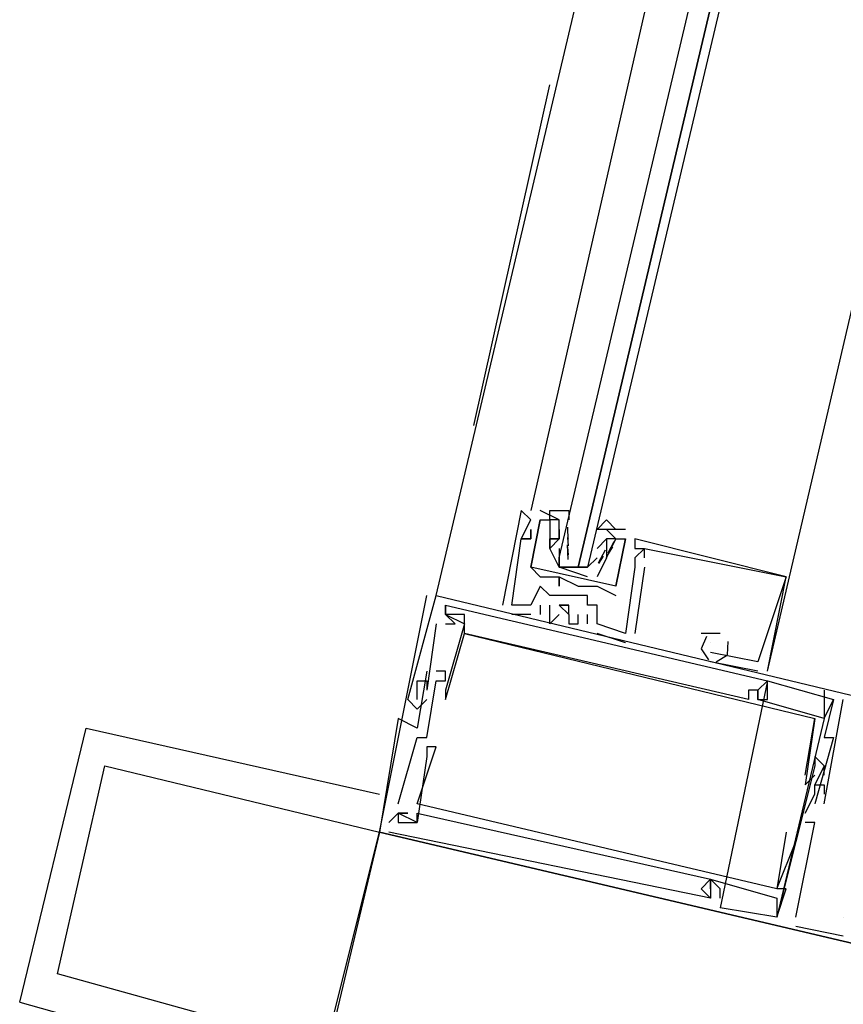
# Model space of a CAD drawing. Header units: feet. Extents: x -79 to 198, y -22 to 181.
# Tile 271 of 318: x 123.89 to 125.05, y 126.6 to 127.99. Entities that reach past the tile are written whole.
import ezdxf

# ---------------------------------------------------------------- set-up
doc = ezdxf.new("R2010")
doc.units = ezdxf.units.FT
doc.layers.add('A-LINEA', color=7, linetype='CONTINUOUS')
doc.layers.add('A-MURO-CONCRETO', color=8, linetype='CONTINUOUS')

msp = doc.modelspace()

# ---------------------------------------------------------------- linework, layer by layer
at = {"layer": 'A-LINEA'}
for p, q in [((124.48, 127.1778), (126.1067, 134.0711)), ((124.9867, 128.9378), (124.6133, 127.2978)), ((124.5333, 127.4178), (124.64, 127.8978)), ((124.6, 127.2978), (124.6, 127.2978)), ((124.6, 127.2978), (124.6, 127.2978)), ((124.6, 127.2978), (124.6, 127.2978)), ((124.6533, 127.2844), (124.6267, 127.2978)), ((124.6267, 127.2978), (124.6267, 127.2978)), ((124.6533, 127.2844), (124.6267, 127.2978)), ((124.6267, 127.2978), (124.6267, 127.2978)), ((124.6133, 127.2844), (124.6133, 127.2844)), ((124.6133, 127.2844), (124.6133, 127.2844)), ((124.6133, 127.2844), (124.6133, 127.2844)), ((124.6267, 127.2844), (124.6267, 127.2844)), ((124.6267, 127.2844), (124.6267, 127.2844)), ((124.6267, 127.2844), (124.6267, 127.2844)), ((124.6267, 127.2844), (124.6267, 127.2844)), ((124.64, 127.2844), (124.64, 127.2844)), ((124.64, 127.2844), (124.64, 127.2844)), ((124.6533, 127.2844), (124.6533, 127.2844)), ((124.6533, 127.2844), (124.6533, 127.2844)), ((124.6659, 127.256), (124.6656, 127.2743)), ((124.6133, 127.2711), (124.6133, 127.2711)), ((124.6133, 127.2711), (124.6133, 127.2711)), ((124.6133, 127.2711), (124.6133, 127.2711)), ((124.6533, 127.2711), (124.6533, 127.2711)), ((124.6533, 127.2711), (124.6533, 127.2578)), ((124.6533, 127.2711), (124.6533, 127.2711)), ((124.6665, 127.248), (124.6655, 127.2599)), ((124.7467, 127.2711), (124.72, 127.2711)), ((124.72, 127.2711), (124.72, 127.2711)), ((124.7467, 127.2711), (124.72, 127.2711)), ((124.72, 127.2711), (124.72, 127.2711)), ((124.7467, 127.2711), (124.7467, 127.2711)), ((124.7467, 127.2711), (124.7467, 127.2711)), ((124.6, 127.2578), (124.6, 127.2578)), ((124.6, 127.2578), (124.6, 127.2578)), ((124.6, 127.2578), (124.6, 127.2578)), ((124.6, 127.2578), (124.6, 127.2578)), ((124.6, 127.2578), (124.6, 127.2578)), ((124.6, 127.2578), (124.6, 127.2578)), ((124.6133, 127.2578), (124.6133, 127.2578)), ((124.6133, 127.2578), (124.6133, 127.2578)), ((124.6133, 127.2578), (124.6133, 127.2578)), ((124.6133, 127.2578), (124.6133, 127.2578)), ((124.6133, 127.2578), (124.6133, 127.2578)), ((124.6133, 127.2578), (124.6133, 127.2578)), ((124.64, 127.2578), (124.64, 127.2578)), ((124.64, 127.2578), (124.64, 127.2578)), ((124.64, 127.2578), (124.64, 127.2578)), ((124.64, 127.2578), (124.64, 127.2578)), ((124.64, 127.2578), (124.64, 127.2578)), ((124.64, 127.2578), (124.64, 127.2578)), ((124.6533, 127.2578), (124.6533, 127.2578)), ((124.6533, 127.2578), (124.6533, 127.2578)), ((124.6533, 127.2578), (124.6533, 127.2578)), ((124.6533, 127.2578), (124.6533, 127.2578)), ((124.6658, 127.2289), (124.6652, 127.2493)), ((124.6665, 127.2347), (124.6655, 127.2465)), ((124.6667, 127.2578), (124.6667, 127.2578)), ((124.7067, 127.2444), (124.72, 127.2578)), ((124.72, 127.2578), (124.72, 127.2578)), ((124.72, 127.2578), (124.72, 127.2578)), ((124.7303, 127.2537), (124.7218, 127.2374)), ((124.7285, 127.2467), (124.7223, 127.2365)), ((124.7333, 127.1911), (124.7467, 127.2578)), ((124.7333, 127.2578), (124.7333, 127.2578)), ((124.7333, 127.1911), (124.7467, 127.2578)), ((124.7333, 127.2578), (124.7333, 127.2578)), ((124.7467, 127.2578), (124.7467, 127.2578)), ((124.7467, 127.2578), (124.7467, 127.2578)), ((124.7467, 127.2578), (124.7467, 127.2578)), ((124.7467, 127.2578), (124.7467, 127.2578)), ((124.76, 127.2578), (124.76, 127.2578)), ((124.76, 127.2578), (124.76, 127.2578)), ((124.76, 127.2578), (124.76, 127.2578)), ((124.64, 127.2444), (124.64, 127.2444)), ((124.64, 127.2444), (124.64, 127.2444)), ((124.64, 127.2444), (124.64, 127.2444)), ((124.64, 127.2444), (124.64, 127.2444)), ((124.6533, 127.2444), (124.6533, 127.2444)), ((124.7067, 127.2444), (124.7067, 127.2444)), ((124.7067, 127.2311), (124.7067, 127.2311)), ((124.718, 127.2416), (124.7084, 127.2236)), ((124.7151, 127.2333), (124.7089, 127.2232)), ((124.72, 127.2444), (124.72, 127.2444)), ((124.72, 127.2444), (124.72, 127.2444)), ((124.72, 127.2311), (124.72, 127.2311)), ((124.72, 127.2311), (124.72, 127.2311)), ((124.76, 127.2444), (124.76, 127.2444)), ((124.76, 127.2444), (124.76, 127.2444)), ((124.76, 127.2444), (124.76, 127.2444)), ((124.76, 127.2311), (124.76, 127.2311)), ((124.76, 127.2311), (124.76, 127.2311)), ((124.76, 127.2311), (124.76, 127.2311)), ((124.7733, 127.2444), (124.7733, 127.2444)), ((124.7733, 127.2444), (124.7733, 127.2444)), ((124.7733, 127.2444), (124.7733, 127.2444)), ((124.7733, 127.2444), (124.7733, 127.2444)), ((124.7733, 127.2444), (124.7733, 127.2444)), ((124.7733, 127.2444), (124.7733, 127.2444)), ((124.7733, 127.2311), (124.7733, 127.2311)), ((124.7733, 127.2311), (124.7733, 127.2311)), ((124.7733, 127.2311), (124.7733, 127.2311)), ((124.6133, 127.2178), (124.6133, 127.2178)), ((124.6133, 127.2178), (124.6133, 127.2178)), ((124.6133, 127.2178), (124.6133, 127.2178)), ((124.6133, 127.2178), (124.6133, 127.2178)), ((124.6667, 127.2178), (124.68, 127.2178)), ((124.6933, 127.2178), (124.6933, 127.2178)), ((124.7733, 127.2178), (124.76, 127.1244)), ((124.76, 127.2178), (124.76, 127.2178)), ((124.76, 127.2178), (124.76, 127.2178)), ((124.7733, 127.2178), (124.76, 127.1244)), ((124.76, 127.2178), (124.76, 127.2178)), ((124.76, 127.2178), (124.76, 127.2178)), ((124.7733, 127.2178), (124.76, 127.1244)), ((124.76, 127.2178), (124.76, 127.2178)), ((124.76, 127.2178), (124.76, 127.2178)), ((124.7733, 127.2178), (124.7733, 127.2178)), ((124.7733, 127.2178), (124.7733, 127.2178)), ((124.7733, 127.2178), (124.7733, 127.2178)), ((124.6267, 127.2044), (124.6267, 127.2044)), ((124.6267, 127.2044), (124.6267, 127.2044)), ((124.6533, 127.2044), (124.6533, 127.2044)), ((124.6533, 127.2044), (124.6533, 127.2044)), ((124.6533, 127.2044), (124.6533, 127.2044)), ((124.6533, 127.2044), (124.6533, 127.2044)), ((124.9733, 127.2044), (124.9733, 127.2044)), ((124.9733, 127.2044), (124.9733, 127.2044)), ((124.9733, 127.2044), (124.9733, 127.2044)), ((124.9733, 127.2044), (124.9733, 127.2044)), ((124.9733, 127.2044), (124.9733, 127.2044)), ((124.9733, 127.2044), (124.9733, 127.2044)), ((124.6267, 127.1911), (124.6267, 127.1911)), ((124.6267, 127.1911), (124.6267, 127.1911)), ((124.6267, 127.1911), (124.6267, 127.1911)), ((124.6533, 127.1911), (124.6533, 127.1911)), ((124.6533, 127.1911), (124.6533, 127.1911)), ((124.68, 127.1911), (124.68, 127.1911)), ((124.68, 127.1911), (124.68, 127.1911)), ((124.6933, 127.1911), (124.6933, 127.1911)), ((124.6933, 127.1911), (124.6933, 127.1911)), ((124.7067, 127.1911), (124.7067, 127.1911)), ((124.7067, 127.1911), (124.7067, 127.1911)), ((124.7333, 127.1911), (124.7333, 127.1911)), ((124.7333, 127.1911), (124.7333, 127.1911)), ((124.4, 126.8444), (124.4667, 127.1778)), ((124.48, 127.1778), (124.48, 127.1778)), ((124.48, 127.1778), (124.48, 127.1778)), ((124.48, 127.1778), (124.48, 127.1778)), ((124.64, 127.1778), (124.64, 127.1778)), ((124.64, 127.1778), (124.64, 127.1778)), ((124.64, 127.1778), (124.64, 127.1778)), ((124.6667, 127.1778), (124.6667, 127.1778)), ((124.6667, 127.1778), (124.6667, 127.1778)), ((124.6667, 127.1778), (124.6667, 127.1778)), ((124.6933, 127.1778), (124.6933, 127.1778)), ((124.6933, 127.1778), (124.6933, 127.1778)), ((124.6933, 127.1778), (124.6933, 127.1778)), ((124.7333, 127.1778), (124.7333, 127.1778)), ((124.7333, 127.1778), (124.7333, 127.1778)), ((124.4933, 127.1644), (124.4933, 127.1644)), ((124.4933, 127.1644), (124.4933, 127.1644)), ((124.4933, 127.1644), (124.4933, 127.1644)), ((124.5733, 127.1644), (124.5733, 127.1644)), ((124.5733, 127.1644), (124.5733, 127.1644)), ((124.5733, 127.1644), (124.5733, 127.1644)), ((124.5867, 127.1644), (124.5867, 127.1644)), ((124.5867, 127.1644), (124.5867, 127.1644)), ((124.5867, 127.1644), (124.5867, 127.1644)), ((124.5867, 127.1644), (124.5867, 127.1644)), ((124.5867, 127.1644), (124.5867, 127.1644)), ((124.5867, 127.1644), (124.5867, 127.1644)), ((124.6133, 127.1644), (124.6133, 127.1644)), ((124.6133, 127.1644), (124.6133, 127.1644)), ((124.6133, 127.1644), (124.6133, 127.1644)), ((124.6267, 127.1644), (124.6267, 127.1511)), ((124.6267, 127.1644), (124.6267, 127.1644)), ((124.6267, 127.1644), (124.6267, 127.1511)), ((124.6267, 127.1644), (124.6267, 127.1644)), ((124.6267, 127.1644), (124.6267, 127.1511)), ((124.6267, 127.1644), (124.6267, 127.1644)), ((124.64, 127.1644), (124.64, 127.1644)), ((124.64, 127.1644), (124.64, 127.1644)), ((124.64, 127.1644), (124.64, 127.1644)), ((124.6667, 127.1644), (124.6667, 127.1644)), ((124.6667, 127.1644), (124.6667, 127.1644)), ((124.6667, 127.1644), (124.6667, 127.1644)), ((124.6933, 127.1644), (124.6933, 127.1644)), ((124.6933, 127.1644), (124.6933, 127.1644)), ((124.6933, 127.1644), (124.6933, 127.1644)), ((124.7067, 127.1644), (124.7067, 127.1644)), ((124.7067, 127.1644), (124.7067, 127.1644)), ((124.7067, 127.1644), (124.7067, 127.1644)), ((124.4933, 127.1511), (124.4933, 127.1511)), ((124.4933, 127.1511), (124.4933, 127.1511)), ((124.4933, 127.1511), (124.4933, 127.1511)), ((124.4933, 127.1511), (124.4933, 127.1511)), ((124.4933, 127.1511), (124.4933, 127.1511)), ((124.4933, 127.1511), (124.4933, 127.1511)), ((124.4933, 127.1511), (124.4933, 127.1511)), ((124.4933, 127.1511), (124.4933, 127.1511)), ((124.4933, 127.1511), (124.4933, 127.1511)), ((124.52, 127.1511), (124.52, 127.1511)), ((124.52, 127.1511), (124.52, 127.1511)), ((124.52, 127.1511), (124.52, 127.1511)), ((124.5867, 127.1511), (124.5867, 127.1511)), ((124.5867, 127.1511), (124.5867, 127.1511)), ((124.5867, 127.1511), (124.5867, 127.1511)), ((124.6133, 127.1511), (124.6133, 127.1511)), ((124.6133, 127.1511), (124.6133, 127.1511)), ((124.6133, 127.1511), (124.6133, 127.1511)), ((124.6267, 127.1511), (124.6267, 127.1511)), ((124.6267, 127.1511), (124.6267, 127.1511)), ((124.6267, 127.1511), (124.6267, 127.1511)), ((124.6533, 127.1511), (124.6533, 127.1511)), ((124.6533, 127.1511), (124.6533, 127.1511)), ((124.6533, 127.1511), (124.6533, 127.1511)), ((124.6667, 127.1511), (124.6667, 127.1511)), ((124.6667, 127.1511), (124.6667, 127.1511)), ((124.6667, 127.1511), (124.6667, 127.1511)), ((124.68, 127.1511), (124.68, 127.1511)), ((124.68, 127.1511), (124.68, 127.1511)), ((124.68, 127.1511), (124.68, 127.1511)), ((124.6933, 127.1511), (124.6933, 127.1511)), ((124.6933, 127.1511), (124.6933, 127.1511)), ((124.6933, 127.1511), (124.6933, 127.1511)), ((124.48, 127.1378), (124.4667, 127.0444)), ((124.48, 127.1378), (124.4667, 127.0444)), ((124.48, 127.1378), (124.4667, 127.0444)), ((124.48, 127.1378), (124.48, 127.1378)), ((124.48, 127.1378), (124.48, 127.1378)), ((124.48, 127.1378), (124.48, 127.1378)), ((124.4933, 127.1378), (124.4933, 127.1378)), ((124.4933, 127.1378), (124.4933, 127.1378)), ((124.4933, 127.1378), (124.4933, 127.1378)), ((124.5067, 127.1378), (124.5067, 127.1378)), ((124.5067, 127.1378), (124.5067, 127.1378)), ((124.5067, 127.1378), (124.5067, 127.1378)), ((124.52, 127.1378), (124.52, 127.1378)), ((124.52, 127.1378), (124.52, 127.1378)), ((124.52, 127.1378), (124.52, 127.1378)), ((124.64, 127.1378), (124.64, 127.1378)), ((124.64, 127.1378), (124.64, 127.1378)), ((124.64, 127.1378), (124.64, 127.1378)), ((124.6667, 127.1378), (124.6667, 127.1378)), ((124.6667, 127.1378), (124.6667, 127.1378)), ((124.6667, 127.1378), (124.6667, 127.1378)), ((124.68, 127.1378), (124.68, 127.1378)), ((124.68, 127.1378), (124.68, 127.1378)), ((124.68, 127.1378), (124.68, 127.1378)), ((124.6933, 127.1378), (124.6933, 127.1378)), ((124.6933, 127.1378), (124.6933, 127.1378)), ((124.6933, 127.1378), (124.6933, 127.1378)), ((124.7067, 127.1378), (124.7067, 127.1378)), ((124.7067, 127.1378), (124.7067, 127.1378)), ((124.7067, 127.1378), (124.7067, 127.1378)), ((124.7067, 127.1378), (124.7067, 127.1378)), ((124.7067, 127.1378), (124.7067, 127.1378)), ((124.7067, 127.1378), (124.7067, 127.1378)), ((124.52, 127.1244), (124.52, 127.1244)), ((124.52, 127.1244), (124.52, 127.1244)), ((124.52, 127.1244), (124.52, 127.1244)), ((124.52, 127.1244), (124.52, 127.1244)), ((124.52, 127.1244), (124.52, 127.1244)), ((124.52, 127.1244), (124.52, 127.1244)), ((124.7467, 127.1111), (124.7067, 127.1244)), ((124.7067, 127.1244), (124.7067, 127.1244)), ((124.7467, 127.1111), (124.7067, 127.1244)), ((124.7067, 127.1244), (124.7067, 127.1244)), ((124.7467, 127.1111), (124.7067, 127.1244)), ((124.7067, 127.1244), (124.7067, 127.1244)), ((124.7467, 127.1244), (124.7467, 127.1244)), ((124.7467, 127.1244), (124.7467, 127.1244)), ((124.7467, 127.1244), (124.7467, 127.1244)), ((124.7467, 127.1244), (124.7467, 127.1244)), ((124.7467, 127.1244), (124.7467, 127.1244)), ((124.7467, 127.1244), (124.7467, 127.1244)), ((124.76, 127.1244), (124.76, 127.1244)), ((124.76, 127.1244), (124.76, 127.1244)), ((124.76, 127.1244), (124.76, 127.1244)), ((124.8667, 127.1244), (124.8533, 127.1244)), ((124.8533, 127.1244), (124.8533, 127.1244)), ((124.8667, 127.1244), (124.8533, 127.1244)), ((124.8533, 127.1244), (124.8533, 127.1244)), ((124.8667, 127.1244), (124.8533, 127.1244)), ((124.8533, 127.1244), (124.8533, 127.1244)), ((124.88, 127.1244), (124.8667, 127.1244)), ((124.8667, 127.1244), (124.8667, 127.1244)), ((124.88, 127.1244), (124.8667, 127.1244)), ((124.8667, 127.1244), (124.8667, 127.1244)), ((124.88, 127.1244), (124.8667, 127.1244)), ((124.8667, 127.1244), (124.8667, 127.1244)), ((124.88, 127.1244), (124.88, 127.1244)), ((124.88, 127.1244), (124.88, 127.1244)), ((124.88, 127.1244), (124.88, 127.1244)), ((124.7467, 127.1111), (124.7467, 127.1111)), ((124.7467, 127.1111), (124.7467, 127.1111)), ((124.7467, 127.1111), (124.7467, 127.1111)), ((124.8667, 127.1111), (124.8667, 127.1111)), ((124.8667, 127.1111), (124.8667, 127.1111)), ((124.8667, 127.1111), (124.8667, 127.1111)), ((124.8533, 127.0978), (124.8533, 127.0978)), ((124.8533, 127.0978), (124.8533, 127.0978)), ((124.8533, 127.0978), (124.8533, 127.0978)), ((124.8533, 127.0978), (124.8533, 127.0978)), ((124.8533, 127.0978), (124.8533, 127.0978)), ((124.8533, 127.0978), (124.8533, 127.0978)), ((124.8667, 127.0978), (124.8667, 127.0978)), ((124.8667, 127.0978), (124.8667, 127.0978)), ((124.8667, 127.0978), (124.8667, 127.0978)), ((124.8667, 127.0978), (124.8667, 127.0978)), ((124.8667, 127.0978), (124.8667, 127.0978)), ((124.8667, 127.0978), (124.8667, 127.0978)), ((124.9333, 127.0711), (124.8667, 127.0844)), ((124.8667, 127.0844), (124.8667, 127.0844)), ((124.9333, 127.0711), (124.8667, 127.0844)), ((124.8667, 127.0844), (124.8667, 127.0844)), ((124.9333, 127.0711), (124.8667, 127.0844)), ((124.8667, 127.0844), (124.8667, 127.0844)), ((124.9333, 127.0844), (124.9333, 127.0844)), ((124.9333, 127.0844), (124.9333, 127.0844)), ((124.9333, 127.0844), (124.9333, 127.0844)), ((124.4667, 127.0711), (124.4667, 127.0711)), ((124.4667, 127.0711), (124.4667, 127.0711)), ((124.4667, 127.0711), (124.4667, 127.0711)), ((124.48, 127.0711), (124.48, 127.0711)), ((124.48, 127.0711), (124.48, 127.0711)), ((124.48, 127.0711), (124.48, 127.0711)), ((124.4933, 127.0711), (124.4933, 127.0711)), ((124.4933, 127.0711), (124.4933, 127.0711)), ((124.4933, 127.0711), (124.4933, 127.0711)), ((124.9333, 127.0711), (124.9333, 127.0711)), ((124.9333, 127.0711), (124.9333, 127.0711)), ((124.9333, 127.0711), (124.9333, 127.0711)), ((124.9467, 127.0711), (124.9467, 127.0711)), ((124.9467, 127.0711), (124.9467, 127.0711)), ((124.9467, 127.0711), (124.9467, 127.0711)), ((124.4533, 127.0578), (124.4533, 127.0578)), ((124.4533, 127.0578), (124.4533, 127.0578)), ((124.4533, 127.0578), (124.4533, 127.0578)), ((124.4667, 127.0578), (124.4667, 127.0578)), ((124.4667, 127.0578), (124.4667, 127.0578)), ((124.4667, 127.0578), (124.4667, 127.0578)), ((124.4667, 127.0578), (124.4667, 127.0578)), ((124.4667, 127.0578), (124.4667, 127.0578)), ((124.4667, 127.0578), (124.4667, 127.0578)), ((124.48, 127.0578), (124.48, 127.0578)), ((124.48, 127.0578), (124.48, 127.0578)), ((124.48, 127.0578), (124.48, 127.0578)), ((124.4933, 127.0578), (124.4933, 127.0578)), ((124.4933, 127.0578), (124.4933, 127.0578)), ((124.4933, 127.0578), (124.4933, 127.0578)), ((124.9467, 127.0578), (124.88, 126.7378)), ((124.9467, 127.0578), (124.88, 126.7378)), ((124.9467, 127.0578), (124.88, 126.7378)), ((124.9467, 127.0578), (124.9467, 127.0578)), ((124.9467, 127.0578), (124.9467, 127.0578)), ((124.9467, 127.0578), (124.9467, 127.0578)), ((124.9467, 127.0578), (124.9467, 127.0578)), ((124.9467, 127.0578), (124.9467, 127.0578)), ((124.9467, 127.0578), (124.9467, 127.0578)), ((124.4667, 127.0444), (124.4667, 127.0444)), ((124.4667, 127.0444), (124.4667, 127.0444)), ((124.4667, 127.0444), (124.4667, 127.0444)), ((124.4933, 127.0444), (124.4933, 127.0444)), ((124.4933, 127.0444), (124.4933, 127.0444)), ((124.4933, 127.0444), (124.4933, 127.0444)), ((124.92, 127.0444), (124.92, 127.0444)), ((124.92, 127.0444), (124.92, 127.0444)), ((124.92, 127.0444), (124.92, 127.0444)), ((124.9333, 127.0444), (124.9333, 127.0444)), ((124.9333, 127.0444), (124.9333, 127.0444)), ((124.9333, 127.0444), (124.9333, 127.0444)), ((124.9333, 127.0444), (124.9333, 127.0444)), ((124.9333, 127.0444), (124.9333, 127.0444)), ((124.9333, 127.0444), (124.9333, 127.0444)), ((125.0267, 127.0444), (125.0267, 127.0311)), ((125.0267, 127.0444), (125.0267, 127.0311)), ((125.0267, 127.0444), (125.0267, 127.0311)), ((124.44, 127.0311), (124.44, 127.0311)), ((124.44, 127.0311), (124.44, 127.0311)), ((124.44, 127.0311), (124.44, 127.0311)), ((124.4533, 127.0311), (124.4533, 127.0311)), ((124.4533, 127.0311), (124.4533, 127.0311)), ((124.4533, 127.0311), (124.4533, 127.0311)), ((124.4667, 127.0311), (124.4667, 127.0311)), ((124.4667, 127.0311), (124.4667, 127.0311)), ((124.4667, 127.0311), (124.4667, 127.0311)), ((124.4933, 127.0311), (124.4933, 127.0311)), ((124.4933, 127.0311), (124.4933, 127.0311)), ((124.4933, 127.0311), (124.4933, 127.0311)), ((124.92, 127.0311), (124.92, 127.0311)), ((124.92, 127.0311), (124.92, 127.0311)), ((124.92, 127.0311), (124.92, 127.0311)), ((124.9333, 127.0311), (124.9333, 127.0311)), ((124.9333, 127.0311), (124.9333, 127.0311)), ((124.9333, 127.0311), (124.9333, 127.0311)), ((124.9333, 127.0311), (124.9333, 127.0311)), ((124.9333, 127.0311), (124.9333, 127.0311)), ((124.9333, 127.0311), (124.9333, 127.0311)), ((124.9467, 127.0311), (124.9467, 127.0311)), ((124.9467, 127.0311), (124.9467, 127.0311)), ((124.9467, 127.0311), (124.9467, 127.0311)), ((125.0267, 127.0044), (125.04, 127.0311)), ((125.0267, 127.0311), (125.0267, 127.0311)), ((125.0267, 127.0311), (125.0267, 127.0311)), ((125.0267, 126.8844), (125.0533, 127.0311)), ((125.0267, 127.0044), (125.04, 127.0311)), ((125.0267, 127.0311), (125.0267, 127.0311)), ((125.0267, 127.0311), (125.0267, 127.0311)), ((125.0267, 126.8844), (125.0533, 127.0311)), ((125.0267, 127.0044), (125.04, 127.0311)), ((125.0267, 127.0311), (125.0267, 127.0311)), ((125.0267, 127.0311), (125.0267, 127.0311)), ((125.0267, 126.8844), (125.0533, 127.0311)), ((125.04, 127.0311), (125.04, 127.0311)), ((125.04, 127.0311), (125.04, 127.0311)), ((125.04, 127.0311), (125.04, 127.0311)), ((125.04, 127.0311), (125.04, 127.0311)), ((125.04, 127.0311), (125.04, 127.0311)), ((125.04, 127.0311), (125.04, 127.0311)), ((125.0533, 127.0311), (125.0533, 127.0311)), ((125.0533, 127.0311), (125.0533, 127.0311)), ((125.0533, 127.0311), (125.0533, 127.0311)), ((124.4533, 127.0178), (124.4533, 127.0178)), ((124.4533, 127.0178), (124.4533, 127.0178)), ((124.4533, 127.0178), (124.4533, 127.0178)), ((124.4267, 127.0044), (124.4267, 127.0044)), ((124.4267, 127.0044), (124.4267, 127.0044)), ((124.4267, 127.0044), (124.4267, 127.0044)), ((125.0267, 127.0044), (124.96, 126.7244)), ((125.0267, 127.0044), (124.96, 126.7244)), ((125.0267, 127.0044), (124.96, 126.7244)), ((125, 126.9244), (125.0133, 127.0044)), ((125, 126.9244), (125.0133, 127.0044)), ((125, 126.9244), (125.0133, 127.0044)), ((125.0133, 127.0044), (125.0133, 127.0044)), ((125.0133, 127.0044), (125.0133, 127.0044)), ((125.0133, 127.0044), (125.0133, 127.0044)), ((125.0133, 127.0044), (125.0133, 127.0044)), ((125.0133, 127.0044), (125.0133, 127.0044)), ((125.0133, 127.0044), (125.0133, 127.0044)), ((125.0267, 127.0044), (125.0267, 127.0044)), ((125.0267, 127.0044), (125.0267, 127.0044)), ((125.0267, 127.0044), (125.0267, 127.0044)), ((125.0267, 127.0044), (125.0267, 127.0044)), ((125.0267, 127.0044), (125.0267, 127.0044)), ((125.0267, 127.0044), (125.0267, 127.0044)), ((123.8933, 126.6044), (123.9867, 126.9911)), ((123.9867, 126.9911), (124.4, 126.8978)), ((124.4533, 126.9911), (124.4533, 126.9911)), ((124.4533, 126.9911), (124.4533, 126.9911)), ((124.4533, 126.9911), (124.4533, 126.9911)), ((124.4533, 126.9778), (124.4533, 126.9778)), ((124.4533, 126.9778), (124.4533, 126.9778)), ((124.4533, 126.9778), (124.4533, 126.9778)), ((124.4667, 126.9778), (124.4667, 126.9778)), ((124.4667, 126.9778), (124.4667, 126.9778)), ((124.4667, 126.9778), (124.4667, 126.9778)), ((125.0267, 126.9778), (125.0267, 126.9778)), ((125.0267, 126.9778), (125.0267, 126.9778)), ((125.0267, 126.9778), (125.0267, 126.9778)), ((125.04, 126.9778), (125.04, 126.9778)), ((125.04, 126.9778), (125.04, 126.9778)), ((125.04, 126.9778), (125.04, 126.9778)), ((124.4667, 126.9644), (124.4667, 126.9644)), ((124.4667, 126.9644), (124.4667, 126.9644)), ((124.4667, 126.9644), (124.4667, 126.9644)), ((124.48, 126.9644), (124.48, 126.9644)), ((124.48, 126.9644), (124.48, 126.9644)), ((124.48, 126.9644), (124.48, 126.9644)), ((124.4667, 126.9511), (124.4667, 126.9511)), ((124.4667, 126.9511), (124.4667, 126.9511)), ((124.4667, 126.9511), (124.4667, 126.9511)), ((125.0133, 126.9511), (125.0133, 126.9511)), ((125.0133, 126.9511), (125.0133, 126.9511)), ((125.0133, 126.9511), (125.0133, 126.9511)), ((123.9467, 126.6444), (124.0133, 126.9378)), ((124.0133, 126.9378), (124.4, 126.8444)), ((125.0133, 126.9378), (125.0133, 126.9378)), ((125.0133, 126.9378), (125.0133, 126.9378)), ((125.0133, 126.9378), (125.0133, 126.9378)), ((125.0267, 126.9378), (125.0267, 126.9378)), ((125.0267, 126.9378), (125.0267, 126.9378)), ((125.0267, 126.9378), (125.0267, 126.9378)), ((125.0267, 126.9378), (125.0267, 126.9378)), ((125.0267, 126.9378), (125.0267, 126.9378)), ((125.0267, 126.9378), (125.0267, 126.9378)), ((125, 126.9244), (125, 126.9244)), ((125, 126.9244), (125, 126.9244)), ((125, 126.9244), (125, 126.9244)), ((125.0133, 126.9244), (125.0133, 126.9244)), ((125.0133, 126.9244), (125.0133, 126.9244)), ((125.0133, 126.9244), (125.0133, 126.9244)), ((125.0267, 126.9244), (125.0267, 126.9244)), ((125.0267, 126.9244), (125.0267, 126.9244)), ((125.0267, 126.9244), (125.0267, 126.9244)), ((125, 126.9111), (125, 126.9111)), ((125, 126.9111), (125, 126.9111)), ((125, 126.9111), (125, 126.9111)), ((125.0133, 126.9111), (125.0133, 126.9111)), ((125.0133, 126.9111), (125.0133, 126.9111)), ((125.0133, 126.9111), (125.0133, 126.9111)), ((125.0133, 126.9111), (125.0133, 126.9111)), ((125.0133, 126.9111), (125.0133, 126.9111)), ((125.0133, 126.9111), (125.0133, 126.9111)), ((125.0267, 126.9111), (125.0267, 126.9111)), ((125.0267, 126.9111), (125.0267, 126.9111)), ((125.0267, 126.9111), (125.0267, 126.9111)), ((124.4267, 126.8844), (124.4267, 126.8844)), ((124.4267, 126.8844), (124.4267, 126.8844)), ((124.4267, 126.8844), (124.4267, 126.8844)), ((124.4533, 126.8844), (124.4533, 126.8844)), ((124.4533, 126.8844), (124.4533, 126.8844)), ((124.4533, 126.8844), (124.4533, 126.8844)), ((124.4667, 126.8844), (124.4667, 126.8844)), ((124.4667, 126.8844), (124.4667, 126.8844)), ((124.4667, 126.8844), (124.4667, 126.8844)), ((125.0133, 126.8978), (125.0133, 126.8978)), ((125.0133, 126.8978), (125.0133, 126.8978)), ((125.0133, 126.8978), (125.0133, 126.8978)), ((125.0133, 126.8978), (125.0133, 126.8978)), ((125.0133, 126.8978), (125.0133, 126.8978)), ((125.0133, 126.8978), (125.0133, 126.8978)), ((125.0133, 126.8844), (125.0133, 126.8844)), ((125.0133, 126.8844), (125.0133, 126.8844)), ((125.0133, 126.8844), (125.0133, 126.8844)), ((125.0267, 126.8978), (125.0267, 126.8978)), ((125.0267, 126.8978), (125.0267, 126.8978)), ((125.0267, 126.8978), (125.0267, 126.8978)), ((125.0267, 126.8844), (125.0267, 126.8844)), ((125.0267, 126.8844), (125.0267, 126.8844)), ((125.0267, 126.8844), (125.0267, 126.8844)), ((124.4267, 126.8711), (124.4267, 126.8711)), ((124.4267, 126.8711), (124.4267, 126.8711)), ((124.4267, 126.8711), (124.4267, 126.8711)), ((124.4267, 126.8711), (124.4267, 126.8711)), ((124.4267, 126.8711), (124.4267, 126.8711)), ((124.4267, 126.8711), (124.4267, 126.8711)), ((124.4267, 126.8711), (124.4267, 126.8711)), ((124.4267, 126.8711), (124.4267, 126.8711)), ((124.4267, 126.8711), (124.4267, 126.8711)), ((124.44, 126.8711), (124.44, 126.8711)), ((124.44, 126.8711), (124.44, 126.8711)), ((124.44, 126.8711), (124.44, 126.8711)), ((124.4533, 126.8711), (124.4533, 126.8711)), ((124.4533, 126.8711), (124.4533, 126.8711)), ((124.4533, 126.8711), (124.4533, 126.8711)), ((125, 126.8711), (125, 126.8711)), ((125, 126.8711), (125, 126.8711)), ((125, 126.8711), (125, 126.8711)), ((124.4133, 126.8578), (124.4133, 126.8578)), ((124.4133, 126.8578), (124.4133, 126.8578)), ((124.4133, 126.8578), (124.4133, 126.8578)), ((124.4267, 126.8578), (124.4267, 126.8578)), ((124.4267, 126.8578), (124.4267, 126.8578)), ((124.4267, 126.8578), (124.4267, 126.8578)), ((124.4533, 126.8578), (124.4533, 126.8578)), ((124.4533, 126.8578), (124.4533, 126.8578)), ((124.4533, 126.8578), (124.4533, 126.8578)), ((124.4533, 126.8578), (124.4533, 126.8578)), ((124.4533, 126.8578), (124.4533, 126.8578)), ((124.4533, 126.8578), (124.4533, 126.8578)), ((125, 126.8578), (125, 126.8578)), ((125, 126.8578), (125, 126.8578)), ((125, 126.8578), (125, 126.8578)), ((125.0133, 126.8578), (125.0133, 126.8578)), ((125.0133, 126.8578), (125.0133, 126.8578)), ((125.0133, 126.8578), (125.0133, 126.8578)), ((124.4, 126.8444), (124.4, 126.8444)), ((124.4, 126.8444), (124.4, 126.8444)), ((124.4, 126.8444), (124.4, 126.8444)), ((124.4133, 126.8444), (124.4133, 126.8444)), ((124.4133, 126.8444), (124.4133, 126.8444)), ((124.4133, 126.8444), (124.4133, 126.8444)), ((124.9733, 126.8444), (124.9733, 126.8444)), ((124.9733, 126.8444), (124.9733, 126.8444)), ((124.9733, 126.8444), (124.9733, 126.8444)), ((124.9867, 126.8444), (124.9867, 126.8444)), ((124.9867, 126.8444), (124.9867, 126.8444)), ((124.9867, 126.8444), (124.9867, 126.8444)), ((124.9867, 126.8311), (124.9867, 126.8311)), ((124.9867, 126.8311), (124.9867, 126.8311)), ((124.9867, 126.8311), (124.9867, 126.8311)), ((124.8667, 126.7778), (124.8667, 126.7778)), ((124.8667, 126.7778), (124.8667, 126.7778)), ((124.8667, 126.7778), (124.8667, 126.7778)), ((124.8667, 126.7778), (124.8667, 126.7778)), ((124.8667, 126.7778), (124.8667, 126.7778)), ((124.8667, 126.7778), (124.8667, 126.7778)), ((124.8667, 126.7778), (124.8667, 126.7778)), ((124.8667, 126.7778), (124.8667, 126.7778)), ((124.8667, 126.7778), (124.8667, 126.7778)), ((124.8533, 126.7644), (124.8533, 126.7644)), ((124.8533, 126.7644), (124.8533, 126.7644)), ((124.8533, 126.7644), (124.8533, 126.7644)), ((124.8667, 126.7644), (124.8667, 126.7644)), ((124.8667, 126.7644), (124.8667, 126.7644)), ((124.8667, 126.7644), (124.8667, 126.7644)), ((124.8667, 126.7644), (124.8667, 126.7644)), ((124.8667, 126.7644), (124.8667, 126.7644)), ((124.8667, 126.7644), (124.8667, 126.7644)), ((124.88, 126.7644), (124.88, 126.7644)), ((124.88, 126.7644), (124.88, 126.7644)), ((124.88, 126.7644), (124.88, 126.7644)), ((124.96, 126.7644), (124.96, 126.7644)), ((124.96, 126.7644), (124.96, 126.7644)), ((124.96, 126.7644), (124.96, 126.7644)), ((124.96, 126.7644), (124.96, 126.7644)), ((124.96, 126.7644), (124.96, 126.7644)), ((124.96, 126.7644), (124.96, 126.7644)), ((124.9733, 126.7644), (124.9733, 126.7644)), ((124.9733, 126.7644), (124.9733, 126.7644)), ((124.9733, 126.7644), (124.9733, 126.7644)), ((124.8667, 126.7511), (124.8667, 126.7511)), ((124.8667, 126.7511), (124.8667, 126.7511)), ((124.8667, 126.7511), (124.8667, 126.7511)), ((124.8667, 126.7511), (124.8667, 126.7511)), ((124.8667, 126.7511), (124.8667, 126.7511)), ((124.8667, 126.7511), (124.8667, 126.7511)), ((124.88, 126.7511), (124.88, 126.7511)), ((124.88, 126.7511), (124.88, 126.7511)), ((124.88, 126.7511), (124.88, 126.7511)), ((124.96, 126.7511), (124.96, 126.7511)), ((124.96, 126.7511), (124.96, 126.7511)), ((124.96, 126.7511), (124.96, 126.7511)), ((124.88, 126.7378), (124.88, 126.7378)), ((124.88, 126.7378), (124.88, 126.7378)), ((124.88, 126.7378), (124.88, 126.7378)), ((124.96, 126.7244), (124.96, 126.7244)), ((124.96, 126.7244), (124.96, 126.7244)), ((124.96, 126.7244), (124.96, 126.7244)), ((124.96, 126.7244), (124.96, 126.7244)), ((124.96, 126.7244), (124.96, 126.7244)), ((124.96, 126.7244), (124.96, 126.7244)), ((124.9867, 126.7244), (124.9867, 126.7244)), ((124.9867, 126.7244), (124.9867, 126.7244)), ((124.9867, 126.7244), (124.9867, 126.7244)), ((125.0533, 126.7244), (125.0533, 126.7244)), ((125.0533, 126.7244), (125.0533, 126.7244)), ((125.0533, 126.7244), (125.0533, 126.7244)), ((125.0533, 126.6978), (124.9867, 126.7111)), ((124.9867, 126.7111), (124.9867, 126.7111)), ((125.0533, 126.6978), (124.9867, 126.7111)), ((124.9867, 126.7111), (124.9867, 126.7111)), ((125.0533, 126.6978), (124.9867, 126.7111)), ((124.9867, 126.7111), (124.9867, 126.7111)), ((125.0533, 126.6978), (125.0533, 126.6978)), ((125.0533, 126.6978), (125.0533, 126.6978)), ((125.0533, 126.6978), (125.0533, 126.6978)), ((124.1867, 126.5778), (123.9467, 126.6444)), ((123.8933, 126.6044), (124.1333, 126.5378))]:
    msp.add_line(p, q, dxfattribs=at)
for points in [[(124.9467, 127.0711), (125.36, 128.8444), (125.7067, 130.2844)], [(125.0933, 128.9111), (124.6933, 127.2178), (124.68, 127.2178), (125.08, 128.9111), (124.68, 127.2178), (124.6667, 127.2178), (124.6533, 127.2178), (124.6533, 127.2311), (125.0533, 128.9244)], [(124.9467, 127.0711), (124.9733, 127.2044), (124.76, 127.2578), (124.76, 127.2444), (124.7733, 127.2444), (124.76, 127.2311), (124.76, 127.2178), (124.7467, 127.1244), (124.7067, 127.1378), (124.7067, 127.1644), (124.6933, 127.1644), (124.6933, 127.1778), (124.6667, 127.1778), (124.64, 127.1778), (124.6267, 127.1911), (124.6133, 127.1644), (124.5867, 127.1644), (124.6, 127.2578), (124.6133, 127.2578), (124.6133, 127.2711), (124.6133, 127.2578), (124.6, 127.2578), (124.6133, 127.2844), (124.6, 127.2978), (124.5733, 127.1644)], [(124.9467, 127.0711), (124.9733, 127.2044), (124.76, 127.2578), (124.76, 127.2444), (124.7733, 127.2444), (124.76, 127.2311), (124.76, 127.2178), (124.7467, 127.1244), (124.7067, 127.1378), (124.7067, 127.1644), (124.6933, 127.1644), (124.6933, 127.1778), (124.6667, 127.1778), (124.64, 127.1778), (124.6267, 127.1911), (124.6133, 127.1644), (124.5867, 127.1644), (124.6, 127.2578), (124.6133, 127.2578), (124.6133, 127.2711), (124.6133, 127.2578), (124.6, 127.2578), (124.6133, 127.2844), (124.6, 127.2978), (124.5733, 127.1644)], [(124.9467, 127.0711), (124.9733, 127.2044), (124.76, 127.2578), (124.76, 127.2444), (124.7733, 127.2444), (124.76, 127.2311), (124.76, 127.2178), (124.7467, 127.1244), (124.7067, 127.1378), (124.7067, 127.1644), (124.6933, 127.1644), (124.6933, 127.1778), (124.6667, 127.1778), (124.64, 127.1778), (124.6267, 127.1911), (124.6133, 127.1644), (124.5867, 127.1644), (124.6, 127.2578), (124.6133, 127.2578), (124.6133, 127.2711), (124.6133, 127.2578), (124.6, 127.2578), (124.6133, 127.2844), (124.6, 127.2978), (124.5733, 127.1644)], [(124.6933, 127.2044), (124.6533, 127.2178), (124.64, 127.2444), (124.6533, 127.2578), (124.64, 127.2578), (124.6533, 127.2578), (124.6533, 127.2711), (124.6533, 127.2844), (124.64, 127.2844), (124.64, 127.2978), (124.6667, 127.2978), (124.6667, 127.2844)], [(124.7333, 127.1911), (124.6133, 127.2178), (124.6267, 127.2844), (124.64, 127.2844), (124.64, 127.2578)], [(124.6267, 127.2844), (124.6133, 127.2178), (124.6267, 127.2044), (124.6533, 127.2044), (124.6533, 127.1911), (124.6533, 127.2044), (124.68, 127.1911), (124.6933, 127.1911), (124.7067, 127.1911), (124.7333, 127.1778)], [(124.7333, 127.1911), (124.6133, 127.2178), (124.6267, 127.2844), (124.64, 127.2844), (124.64, 127.2578)], [(124.6267, 127.2844), (124.6133, 127.2178), (124.6267, 127.2044), (124.6533, 127.2044), (124.6533, 127.1911), (124.6533, 127.2044), (124.68, 127.1911), (124.6933, 127.1911), (124.7067, 127.1911), (124.7333, 127.1778)], [(124.72, 127.2711), (124.7067, 127.2711), (124.72, 127.2844), (124.7333, 127.2711), (124.72, 127.2711), (124.7333, 127.2578), (124.72, 127.2578), (124.72, 127.2444), (124.72, 127.2311), (124.7067, 127.2044)], [(124.64, 127.2444), (124.6533, 127.2578), (124.64, 127.2578), (124.64, 127.2444), (124.64, 127.2578), (124.6533, 127.2578), (124.6533, 127.2711), (124.6533, 127.2711)], [(124.64, 127.2444), (124.6533, 127.2578), (124.64, 127.2578), (124.64, 127.2444), (124.64, 127.2578), (124.6533, 127.2578), (124.6533, 127.2711), (124.6533, 127.2711)], [(124.72, 127.2444), (124.72, 127.2311), (124.7333, 127.2578), (124.7467, 127.2578), (124.7333, 127.1911)], [(124.72, 127.2444), (124.72, 127.2311), (124.7333, 127.2578), (124.7467, 127.2578), (124.7333, 127.1911)], [(124.6533, 127.2444), (124.6533, 127.2178), (124.6933, 127.2178), (124.7067, 127.2311)], [(124.7733, 127.2311), (124.7733, 127.2444), (124.9733, 127.2044), (124.9333, 127.0844), (124.8667, 127.0978)], [(124.7733, 127.2311), (124.7733, 127.2444), (124.9733, 127.2044), (124.9333, 127.0844), (124.8667, 127.0978)], [(124.7733, 127.2311), (124.7733, 127.2444), (124.9733, 127.2044), (124.9333, 127.0844), (124.8667, 127.0978)], [(124.4667, 127.0311), (124.4533, 127.0178), (124.44, 127.0311), (124.48, 127.1778), (125.1467, 127.0178), (125.16, 127.0178)], [(124.4667, 127.0311), (124.4533, 127.0178), (124.44, 127.0311), (124.48, 127.1778), (125.1467, 127.0178), (125.16, 127.0178)], [(124.4667, 127.0311), (124.4533, 127.0178), (124.44, 127.0311), (124.48, 127.1778), (125.1467, 127.0178), (125.16, 127.0178)], [(125.0267, 127.0311), (125.0267, 127.0044), (124.9333, 127.0311), (124.9333, 127.0444), (124.92, 127.0444), (124.92, 127.0311), (124.52, 127.1244), (124.52, 127.1511), (124.4933, 127.1511), (124.4933, 127.1644), (124.4933, 127.1511), (124.52, 127.1378), (124.4933, 127.0444), (124.4933, 127.0311), (124.52, 127.1244), (125.0133, 127.0044), (125, 126.9111), (125, 126.9111), (125.0133, 126.9244)], [(124.4933, 127.1644), (124.9467, 127.0578), (124.9333, 127.0444), (124.9333, 127.0311), (124.9467, 127.0311), (124.9467, 127.0578), (125.04, 127.0311)], [(124.4933, 127.1378), (124.5067, 127.1378), (124.4933, 127.1511), (124.4933, 127.1644)], [(125.0267, 127.0311), (125.0267, 127.0044), (124.9333, 127.0311), (124.9333, 127.0444), (124.92, 127.0444), (124.92, 127.0311), (124.52, 127.1244), (124.52, 127.1511), (124.4933, 127.1511), (124.4933, 127.1644), (124.4933, 127.1511), (124.52, 127.1378), (124.4933, 127.0444), (124.4933, 127.0311), (124.52, 127.1244), (125.0133, 127.0044), (125, 126.9111), (125, 126.9111), (125.0133, 126.9244)], [(124.4933, 127.1644), (124.9467, 127.0578), (124.9333, 127.0444), (124.9333, 127.0311), (124.9467, 127.0311), (124.9467, 127.0578), (125.04, 127.0311)], [(124.4933, 127.1378), (124.5067, 127.1378), (124.4933, 127.1511), (124.4933, 127.1644)], [(125.0267, 127.0311), (125.0267, 127.0044), (124.9333, 127.0311), (124.9333, 127.0444), (124.92, 127.0444), (124.92, 127.0311), (124.52, 127.1244), (124.52, 127.1511), (124.4933, 127.1511), (124.4933, 127.1644), (124.4933, 127.1511), (124.52, 127.1378), (124.4933, 127.0444), (124.4933, 127.0311), (124.52, 127.1244), (125.0133, 127.0044), (125, 126.9111), (125, 126.9111), (125.0133, 126.9244)], [(124.4933, 127.1644), (124.9467, 127.0578), (124.9333, 127.0444), (124.9333, 127.0311), (124.9467, 127.0311), (124.9467, 127.0578), (125.04, 127.0311)], [(124.4933, 127.1378), (124.5067, 127.1378), (124.4933, 127.1511), (124.4933, 127.1644)], [(124.6533, 127.1511), (124.64, 127.1378), (124.64, 127.1644), (124.64, 127.1644)], [(124.6533, 127.1511), (124.64, 127.1378), (124.64, 127.1644), (124.64, 127.1644)], [(124.6533, 127.1511), (124.64, 127.1378), (124.64, 127.1644), (124.64, 127.1644)], [(124.6667, 127.1644), (124.6533, 127.1644), (124.6667, 127.1511), (124.6667, 127.1644), (124.6533, 127.1644), (124.6667, 127.1644)], [(124.6667, 127.1644), (124.6533, 127.1644), (124.6667, 127.1511), (124.6667, 127.1644), (124.6533, 127.1644), (124.6667, 127.1644)], [(124.6667, 127.1644), (124.6533, 127.1644), (124.6667, 127.1511), (124.6667, 127.1644), (124.6533, 127.1644), (124.6667, 127.1644)], [(124.6133, 127.1511), (124.6133, 127.1511), (124.5867, 127.1511)], [(124.6133, 127.1511), (124.6133, 127.1511), (124.5867, 127.1511)], [(124.6133, 127.1511), (124.6133, 127.1511), (124.5867, 127.1511)], [(124.6667, 127.1511), (124.6667, 127.1378), (124.68, 127.1378), (124.68, 127.1511)], [(124.6667, 127.1511), (124.6667, 127.1378), (124.68, 127.1378), (124.68, 127.1511)], [(124.6667, 127.1511), (124.6667, 127.1378), (124.68, 127.1378), (124.68, 127.1511)], [(124.6933, 127.1378), (124.6933, 127.1511), (124.6933, 127.1511)], [(124.6933, 127.1378), (124.6933, 127.1511), (124.6933, 127.1511)], [(124.6933, 127.1378), (124.6933, 127.1511), (124.6933, 127.1511)], [(124.8609, 127.1201), (124.8534, 127.1029), (124.8635, 127.087)], [(124.8609, 127.1201), (124.8534, 127.1029), (124.8635, 127.087)], [(124.8609, 127.1201), (124.8534, 127.1029), (124.8635, 127.087)], [(124.8744, 127.0845), (124.8905, 127.0942), (124.8914, 127.1129)], [(124.8744, 127.0845), (124.8905, 127.0942), (124.8914, 127.1129)], [(124.8744, 127.0845), (124.8905, 127.0942), (124.8914, 127.1129)], [(124.4667, 127.0711), (124.4533, 126.9911), (124.4267, 127.0044), (124.4, 126.8444), (125.08, 126.6844), (125.08, 126.6978)], [(124.4667, 127.0711), (124.4533, 126.9911), (124.4267, 127.0044), (124.4, 126.8444), (125.08, 126.6844), (125.08, 126.6978)], [(124.4667, 127.0711), (124.4533, 126.9911), (124.4267, 127.0044), (124.4, 126.8444), (125.08, 126.6844), (125.08, 126.6978)], [(124.4267, 126.8844), (124.4533, 126.9778), (124.4667, 126.9778), (124.48, 127.0578), (124.4933, 127.0578), (124.4933, 127.0711), (124.48, 127.0711)], [(124.4267, 126.8844), (124.4533, 126.9778), (124.4667, 126.9778), (124.48, 127.0578), (124.4933, 127.0578), (124.4933, 127.0711), (124.48, 127.0711)], [(124.4267, 126.8844), (124.4533, 126.9778), (124.4667, 126.9778), (124.48, 127.0578), (124.4933, 127.0578), (124.4933, 127.0711), (124.48, 127.0711)], [(124.4533, 127.0311), (124.4533, 127.0578), (124.4667, 127.0578), (124.4667, 127.0444)], [(124.4533, 127.0311), (124.4533, 127.0578), (124.4667, 127.0578), (124.4667, 127.0444)], [(124.4533, 127.0311), (124.4533, 127.0578), (124.4667, 127.0578), (124.4667, 127.0444)], [(125.04, 127.0311), (125.0267, 126.9778), (125.04, 126.9778), (125.0133, 126.8844)], [(125.04, 127.0311), (125.0267, 126.9778), (125.04, 126.9778), (125.0133, 126.8844)], [(125.04, 127.0311), (125.0267, 126.9778), (125.04, 126.9778), (125.0133, 126.8844)], [(124.4533, 126.8844), (124.48, 126.9644), (124.4667, 126.9644), (124.4667, 126.9511), (124.4533, 126.8578), (124.4267, 126.8711), (124.4267, 126.8578), (124.4533, 126.8578), (124.4533, 126.8711), (124.8667, 126.7778), (124.8533, 126.7644), (124.8667, 126.7511)], [(124.4533, 126.8844), (124.48, 126.9644), (124.4667, 126.9644), (124.4667, 126.9511), (124.4533, 126.8578), (124.4267, 126.8711), (124.4267, 126.8578), (124.4533, 126.8578), (124.4533, 126.8711), (124.8667, 126.7778), (124.8533, 126.7644), (124.8667, 126.7511)], [(124.4533, 126.8844), (124.48, 126.9644), (124.4667, 126.9644), (124.4667, 126.9511), (124.4533, 126.8578), (124.4267, 126.8711), (124.4267, 126.8578), (124.4533, 126.8578), (124.4533, 126.8711), (124.8667, 126.7778), (124.8533, 126.7644), (124.8667, 126.7511)], [(125.0267, 126.9378), (125.0133, 126.9511), (125.0133, 126.9378), (124.96, 126.7244), (124.88, 126.7378)], [(125.0267, 126.9378), (125.0133, 126.9511), (125.0133, 126.9378), (124.96, 126.7244), (124.88, 126.7378)], [(125.0267, 126.9378), (125.0133, 126.9511), (125.0133, 126.9378), (124.96, 126.7244), (124.88, 126.7378)], [(125.0267, 126.9244), (125.0267, 126.9378), (125.0133, 126.9111), (125.0267, 126.9111), (125.0267, 126.8978)], [(125.0267, 126.9244), (125.0267, 126.9378), (125.0133, 126.9111), (125.0267, 126.9111), (125.0267, 126.8978)], [(125.0267, 126.9244), (125.0267, 126.9378), (125.0133, 126.9111), (125.0267, 126.9111), (125.0267, 126.8978)], [(125, 126.8711), (125.0133, 126.8978), (125.0133, 126.9111)], [(125, 126.8711), (125.0133, 126.8978), (125.0133, 126.9111)], [(125, 126.8711), (125.0133, 126.8978), (125.0133, 126.9111)], [(124.9733, 126.8444), (124.96, 126.7644), (124.4533, 126.8844)], [(124.9733, 126.8444), (124.96, 126.7644), (124.4533, 126.8844)], [(124.9733, 126.8444), (124.96, 126.7644), (124.4533, 126.8844)], [(124.4133, 126.8578), (124.4267, 126.8711), (124.44, 126.8711), (124.4267, 126.8711)], [(124.4133, 126.8578), (124.4267, 126.8711), (124.44, 126.8711), (124.4267, 126.8711)], [(124.4133, 126.8578), (124.4267, 126.8711), (124.44, 126.8711), (124.4267, 126.8711)], [(124.9867, 126.7244), (125.0133, 126.8578), (125, 126.8578)], [(124.9867, 126.7244), (125.0133, 126.8578), (125, 126.8578)], [(124.9867, 126.7244), (125.0133, 126.8578), (125, 126.8578)], [(127.4133, 124.4178), (127.8, 126.0444), (124.4, 126.8444), (124.0133, 125.2178), (127.4133, 124.4178)], [(124.88, 126.7511), (124.88, 126.7644), (124.8667, 126.7778), (124.8667, 126.7644), (124.8667, 126.7511), (124.4133, 126.8444)], [(124.88, 126.7511), (124.88, 126.7644), (124.8667, 126.7778), (124.8667, 126.7644), (124.8667, 126.7511), (124.4133, 126.8444)], [(124.88, 126.7511), (124.88, 126.7644), (124.8667, 126.7778), (124.8667, 126.7644), (124.8667, 126.7511), (124.4133, 126.8444)], [(124.9867, 126.8444), (124.9867, 126.8444), (124.9867, 126.8444)], [(124.9867, 126.8444), (124.9867, 126.8444), (124.9867, 126.8444)], [(124.9867, 126.8444), (124.9867, 126.8444), (124.9867, 126.8444)], [(124.96, 126.7511), (124.96, 126.7244), (124.9733, 126.7644), (124.96, 126.7644), (124.9867, 126.8311)], [(124.96, 126.7511), (124.96, 126.7244), (124.9733, 126.7644), (124.96, 126.7644), (124.9867, 126.8311)], [(124.96, 126.7511), (124.96, 126.7244), (124.9733, 126.7644), (124.96, 126.7644), (124.9867, 126.8311)], [(124.8667, 126.7511), (124.8533, 126.7644), (124.8533, 126.7644), (124.8667, 126.7778)], [(124.8667, 126.7511), (124.8533, 126.7644), (124.8533, 126.7644), (124.8667, 126.7778)], [(124.8667, 126.7511), (124.8533, 126.7644), (124.8533, 126.7644), (124.8667, 126.7778)], [(124.8667, 126.7644), (124.8667, 126.7778), (124.96, 126.7511)], [(124.8667, 126.7644), (124.8667, 126.7778), (124.96, 126.7511)], [(124.8667, 126.7644), (124.8667, 126.7778), (124.96, 126.7511)]]:
    msp.add_lwpolyline(points, dxfattribs=at)
at = {"layer": 'A-MURO-CONCRETO'}
msp.add_lwpolyline([(124.4, 126.8444), (127.8, 126.0444), (124.2, 126.0444), (124.4, 126.8444), (124.4, 126.8444)], dxfattribs=at)

doc.saveas('drawing.dxf')
